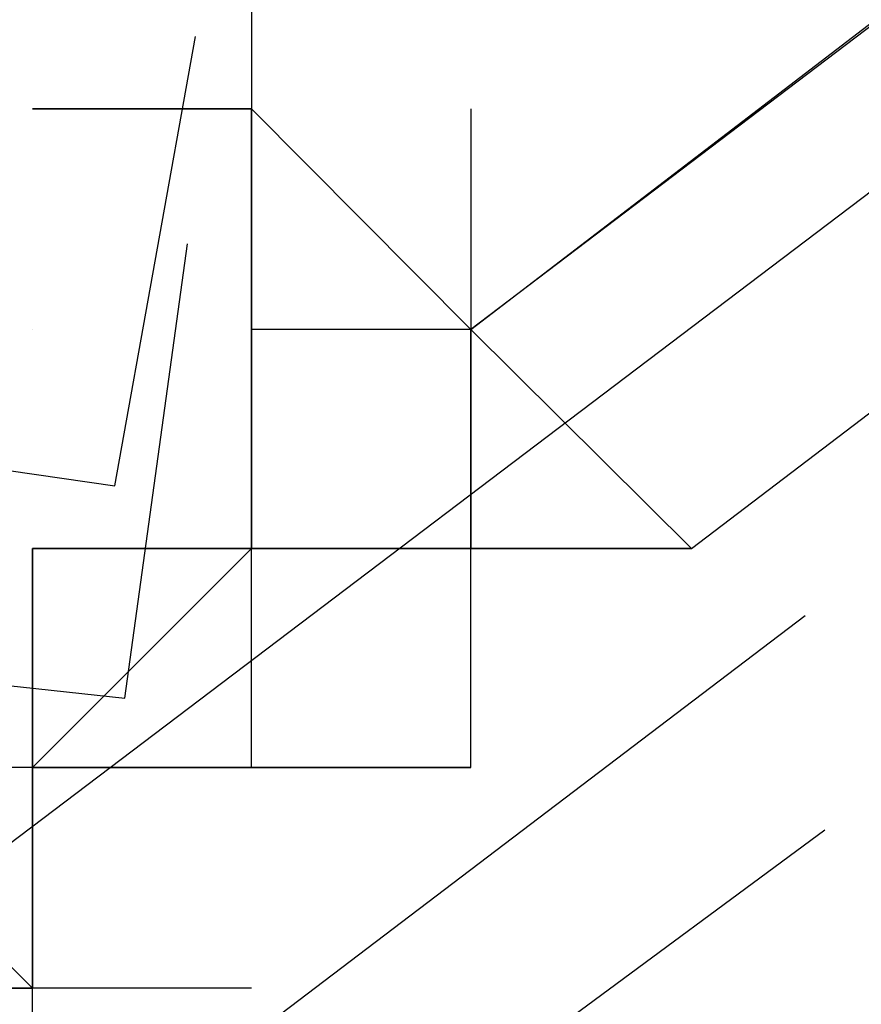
# Model space of a CAD drawing. Header units: feet. Extents: x -79 to 198, y -22 to 181.
# Tile 394 of 656: x 116.6659 to 116.717, y 33.3234 to 33.3832. Entities that reach past the tile are written whole.
import ezdxf

# ---------------------------------------------------------------- set-up
doc = ezdxf.new("R2010")
doc.units = ezdxf.units.FT
doc.layers.add('A-LINEA', color=7, linetype='CONTINUOUS')

msp = doc.modelspace()

# ---------------------------------------------------------------- linework, layer by layer
at = {"layer": 'A-LINEA'}
for p, q in [((116.6667, 33.3778), (116.6667, 33.3778)), ((116.6667, 33.3778), (116.68, 33.3778)), ((116.6667, 33.3778), (116.6667, 33.3778)), ((116.6667, 33.3778), (116.6667, 33.3778)), ((116.6667, 33.3778), (116.68, 33.3778)), ((116.6667, 33.3778), (116.6667, 33.3778)), ((116.68, 33.3778), (116.68, 33.3778)), ((116.68, 33.3778), (116.68, 33.3778)), ((116.68, 33.3778), (116.68, 33.3778)), ((116.68, 33.3778), (116.68, 33.3778)), ((116.68, 33.3778), (116.68, 33.3778)), ((116.68, 33.3778), (116.68, 33.3778)), ((116.68, 33.3778), (116.68, 33.3778)), ((116.68, 33.3778), (116.68, 33.3644)), ((116.68, 33.3778), (116.68, 33.3778)), ((116.68, 33.3778), (116.68, 33.3778)), ((116.68, 33.3778), (116.68, 33.3778)), ((116.68, 33.3778), (116.68, 33.3778)), ((116.68, 33.3778), (116.68, 33.3778)), ((116.68, 33.3778), (116.68, 33.3778)), ((116.68, 33.3778), (116.68, 33.3778)), ((116.68, 33.3778), (116.68, 33.3778)), ((116.68, 33.3778), (116.68, 33.3778)), ((116.68, 33.3778), (116.68, 33.3778)), ((116.68, 33.3778), (116.68, 33.3778)), ((116.68, 33.3778), (116.68, 33.3778)), ((116.68, 33.3778), (116.68, 33.3778)), ((116.68, 33.3778), (116.68, 33.3778)), ((116.68, 33.3778), (116.68, 33.3778)), ((116.68, 33.3778), (116.68, 33.3778)), ((116.68, 33.3778), (116.68, 33.3778)), ((116.68, 33.3778), (116.68, 33.3778)), ((116.68, 33.3778), (116.68, 33.3644)), ((116.68, 33.3778), (116.68, 33.3778)), ((116.68, 33.3778), (116.68, 33.3778)), ((116.68, 33.3778), (116.68, 33.3778)), ((116.68, 33.3778), (116.68, 33.3778)), ((116.68, 33.3778), (116.68, 33.3778)), ((116.68, 33.3778), (116.68, 33.3778)), ((116.68, 33.3778), (116.68, 33.3778)), ((116.68, 33.3778), (116.68, 33.3778)), ((116.68, 33.3778), (116.68, 33.3778)), ((116.68, 33.3778), (116.68, 33.3778)), ((116.68, 33.3778), (116.68, 33.3778)), ((116.6933, 33.3778), (116.6933, 33.3778)), ((116.6933, 33.3778), (116.6933, 33.3644)), ((116.6933, 33.3778), (116.6933, 33.3644)), ((116.6933, 33.3778), (116.6933, 33.3778)), ((116.6933, 33.3778), (116.6933, 33.3644)), ((116.6933, 33.3778), (116.6933, 33.3644)), ((116.6667, 33.3644), (116.6667, 33.3644)), ((116.6667, 33.3644), (116.6667, 33.3644)), ((116.68, 33.3644), (116.68, 33.3644)), ((116.68, 33.3644), (116.68, 33.3644)), ((116.68, 33.3644), (116.68, 33.3644)), ((116.68, 33.3644), (116.68, 33.3644)), ((116.68, 33.3644), (116.68, 33.3644)), ((116.68, 33.3644), (116.68, 33.3644)), ((116.68, 33.3644), (116.68, 33.3644)), ((116.68, 33.3644), (116.68, 33.3644)), ((116.68, 33.3644), (116.68, 33.3644)), ((116.68, 33.3644), (116.68, 33.3644)), ((116.68, 33.3644), (116.68, 33.3644)), ((116.68, 33.3644), (116.68, 33.3644)), ((116.68, 33.3644), (116.68, 33.3644)), ((116.68, 33.3644), (116.68, 33.3644)), ((116.68, 33.3644), (116.68, 33.3644)), ((116.68, 33.3644), (116.68, 33.3644)), ((116.68, 33.3644), (116.68, 33.3644)), ((116.68, 33.3644), (116.68, 33.3644)), ((116.68, 33.3644), (116.68, 33.3644)), ((116.68, 33.3644), (116.68, 33.3644)), ((116.68, 33.3644), (116.68, 33.3644)), ((116.68, 33.3644), (116.68, 33.3511)), ((116.68, 33.3644), (116.68, 33.3644)), ((116.68, 33.3644), (116.68, 33.3511)), ((116.68, 33.3644), (116.68, 33.3644)), ((116.68, 33.3644), (116.68, 33.3644)), ((116.68, 33.3644), (116.68, 33.3644)), ((116.68, 33.3644), (116.68, 33.3644)), ((116.68, 33.3511), (116.68, 33.3644)), ((116.68, 33.3644), (116.68, 33.3644)), ((116.68, 33.3644), (116.68, 33.3644)), ((116.68, 33.3644), (116.68, 33.3644)), ((116.68, 33.3644), (116.68, 33.3644)), ((116.68, 33.3644), (116.68, 33.3644)), ((116.68, 33.3644), (116.68, 33.3644)), ((116.68, 33.3644), (116.68, 33.3644)), ((116.68, 33.3644), (116.68, 33.3644)), ((116.68, 33.3644), (116.68, 33.3644)), ((116.68, 33.3511), (116.68, 33.3644)), ((116.68, 33.3644), (116.68, 33.3644)), ((116.68, 33.3644), (116.68, 33.3644)), ((116.68, 33.3644), (116.68, 33.3644)), ((116.68, 33.3644), (116.68, 33.3644)), ((116.68, 33.3644), (116.68, 33.3644)), ((116.68, 33.3644), (116.68, 33.3644)), ((116.68, 33.3644), (116.68, 33.3644)), ((116.68, 33.3644), (116.68, 33.3644)), ((116.68, 33.3644), (116.68, 33.3644)), ((116.68, 33.3644), (116.68, 33.3644)), ((116.68, 33.3644), (116.68, 33.3644)), ((116.68, 33.3644), (116.68, 33.3644)), ((116.68, 33.3644), (116.68, 33.3644)), ((116.68, 33.3644), (116.68, 33.3644)), ((116.68, 33.3644), (116.68, 33.3644)), ((116.68, 33.3644), (116.68, 33.3644)), ((116.68, 33.3644), (116.68, 33.3644)), ((116.68, 33.3644), (116.68, 33.3644)), ((116.68, 33.3644), (116.68, 33.3644)), ((116.68, 33.3644), (116.68, 33.3644)), ((116.68, 33.3644), (116.68, 33.3644)), ((116.68, 33.3644), (116.68, 33.3644)), ((116.68, 33.3644), (116.68, 33.3511)), ((116.68, 33.3644), (116.68, 33.3644)), ((116.68, 33.3644), (116.68, 33.3511)), ((116.68, 33.3644), (116.68, 33.3644)), ((116.68, 33.3644), (116.68, 33.3644)), ((116.68, 33.3644), (116.68, 33.3644)), ((116.68, 33.3644), (116.68, 33.3644)), ((116.68, 33.3511), (116.68, 33.3644)), ((116.68, 33.3644), (116.68, 33.3644)), ((116.68, 33.3644), (116.68, 33.3644)), ((116.68, 33.3644), (116.68, 33.3644)), ((116.68, 33.3644), (116.68, 33.3644)), ((116.68, 33.3644), (116.68, 33.3644)), ((116.68, 33.3644), (116.68, 33.3644)), ((116.68, 33.3644), (116.68, 33.3644)), ((116.68, 33.3644), (116.68, 33.3644)), ((116.68, 33.3644), (116.68, 33.3644)), ((116.68, 33.3511), (116.68, 33.3644)), ((116.68, 33.3644), (116.68, 33.3644)), ((116.6933, 33.3644), (116.6933, 33.3644)), ((116.6933, 33.3644), (116.6933, 33.3644)), ((116.6933, 33.3644), (116.6933, 33.3644)), ((116.6933, 33.3644), (116.6933, 33.3644)), ((116.6933, 33.3644), (116.6933, 33.3644)), ((116.6933, 33.3644), (116.6933, 33.3644)), ((116.6933, 33.3644), (116.6933, 33.3644)), ((116.6933, 33.3644), (116.6933, 33.3644)), ((116.6933, 33.3644), (116.6933, 33.3644)), ((116.6933, 33.3644), (116.6933, 33.3644)), ((116.6933, 33.3644), (116.6933, 33.3644)), ((116.6933, 33.3644), (116.6933, 33.3644)), ((116.6933, 33.3644), (116.6933, 33.3644)), ((116.6933, 33.3644), (116.6933, 33.3644)), ((116.6933, 33.3644), (116.6933, 33.3644)), ((116.6933, 33.3644), (116.6933, 33.3644)), ((116.6933, 33.3644), (116.6933, 33.3644)), ((116.6933, 33.3644), (116.6933, 33.3644)), ((116.6933, 33.3644), (116.6933, 33.3644)), ((116.6933, 33.3644), (116.6933, 33.3644)), ((116.6933, 33.3644), (116.6933, 33.3644)), ((116.6933, 33.3644), (116.6933, 33.3644)), ((116.6933, 33.3644), (116.6933, 33.3644)), ((116.6933, 33.3644), (116.6933, 33.3644)), ((116.6933, 33.3644), (116.6933, 33.3644)), ((116.6933, 33.3644), (116.6933, 33.3644)), ((116.6933, 33.3644), (116.6933, 33.3644)), ((116.6933, 33.3644), (116.6933, 33.3644)), ((116.6933, 33.3644), (116.6933, 33.3644)), ((116.6933, 33.3644), (116.6933, 33.3644)), ((116.6933, 33.3644), (116.6933, 33.3644)), ((116.6933, 33.3644), (116.6933, 33.3644)), ((116.6933, 33.3644), (116.6933, 33.3644)), ((116.6933, 33.3644), (116.6933, 33.3644)), ((116.6933, 33.3644), (116.6933, 33.3644)), ((116.6933, 33.3644), (116.6933, 33.3644)), ((116.6933, 33.3644), (116.6933, 33.3644)), ((116.6933, 33.3644), (116.6933, 33.3644)), ((116.6933, 33.3644), (116.6933, 33.3644)), ((116.6933, 33.3644), (116.6933, 33.3644)), ((116.6933, 33.3644), (116.6933, 33.3644)), ((116.6933, 33.3644), (116.6933, 33.3644)), ((116.6933, 33.3644), (116.6933, 33.3644)), ((116.6933, 33.3644), (116.6933, 33.3644)), ((116.6933, 33.3644), (116.6933, 33.3644)), ((116.6933, 33.3644), (116.6933, 33.3644)), ((116.6933, 33.3644), (116.6933, 33.3644)), ((116.6933, 33.3644), (116.6933, 33.3644)), ((116.6667, 33.3511), (116.6667, 33.3511)), ((116.6667, 33.3511), (116.6667, 33.3511)), ((116.6667, 33.3511), (116.6667, 33.3511)), ((116.6667, 33.3511), (116.6667, 33.3511)), ((116.6667, 33.3511), (116.6667, 33.3511)), ((116.6667, 33.3511), (116.6667, 33.3511)), ((116.6667, 33.3511), (116.6667, 33.3511)), ((116.6667, 33.3511), (116.6667, 33.3511)), ((116.6667, 33.3511), (116.6667, 33.3511)), ((116.6667, 33.3511), (116.68, 33.3511)), ((116.6667, 33.3511), (116.68, 33.3511)), ((116.6667, 33.3378), (116.68, 33.3511)), ((116.6667, 33.3511), (116.6667, 33.3511)), ((116.6667, 33.3511), (116.68, 33.3511)), ((116.6667, 33.3511), (116.68, 33.3511)), ((116.6667, 33.3511), (116.6667, 33.3511)), ((116.6667, 33.3511), (116.6667, 33.3511)), ((116.6667, 33.3511), (116.6667, 33.3511)), ((116.6667, 33.3511), (116.6667, 33.3511)), ((116.6667, 33.3511), (116.6667, 33.3511)), ((116.6667, 33.3511), (116.6667, 33.3511)), ((116.6667, 33.3378), (116.6667, 33.3511)), ((116.68, 33.3511), (116.6667, 33.3511)), ((116.68, 33.3511), (116.6667, 33.3511)), ((116.68, 33.3511), (116.6667, 33.3511)), ((116.6667, 33.3511), (116.6667, 33.3511)), ((116.6667, 33.3511), (116.68, 33.3511)), ((116.6667, 33.3511), (116.6667, 33.3511)), ((116.6667, 33.3511), (116.6667, 33.3511)), ((116.6667, 33.3511), (116.6667, 33.3511)), ((116.6667, 33.3511), (116.6667, 33.3511)), ((116.6667, 33.3378), (116.6667, 33.3511)), ((116.6667, 33.3511), (116.6667, 33.3511)), ((116.6667, 33.3511), (116.6667, 33.3511)), ((116.6667, 33.3511), (116.6667, 33.3511)), ((116.6667, 33.3511), (116.6667, 33.3511)), ((116.6667, 33.3511), (116.6667, 33.3378)), ((116.6667, 33.3511), (116.6667, 33.3511)), ((116.6667, 33.3511), (116.6667, 33.3511)), ((116.6667, 33.3511), (116.6667, 33.3511)), ((116.6667, 33.3511), (116.6667, 33.3378)), ((116.68, 33.3511), (116.6667, 33.3511)), ((116.6667, 33.3511), (116.6667, 33.3511)), ((116.68, 33.3511), (116.6667, 33.3511)), ((116.6667, 33.3511), (116.6667, 33.3378)), ((116.6667, 33.3511), (116.6667, 33.3511)), ((116.6667, 33.3378), (116.6667, 33.3511)), ((116.6667, 33.3378), (116.6667, 33.3511)), ((116.6667, 33.3511), (116.6667, 33.3511)), ((116.6667, 33.3511), (116.6667, 33.3511)), ((116.6667, 33.3511), (116.6667, 33.3511)), ((116.6667, 33.3511), (116.6667, 33.3511)), ((116.6667, 33.3511), (116.6667, 33.3511)), ((116.6667, 33.3511), (116.6667, 33.3511)), ((116.6667, 33.3511), (116.6667, 33.3511)), ((116.6667, 33.3511), (116.6667, 33.3511)), ((116.6667, 33.3511), (116.6667, 33.3511)), ((116.6667, 33.3511), (116.6667, 33.3511)), ((116.6667, 33.3511), (116.6667, 33.3511)), ((116.6667, 33.3511), (116.68, 33.3511)), ((116.6667, 33.3511), (116.68, 33.3511)), ((116.6667, 33.3378), (116.68, 33.3511)), ((116.6667, 33.3511), (116.6667, 33.3511)), ((116.6667, 33.3511), (116.68, 33.3511)), ((116.6667, 33.3511), (116.68, 33.3511)), ((116.6667, 33.3511), (116.6667, 33.3511)), ((116.6667, 33.3511), (116.6667, 33.3511)), ((116.6667, 33.3511), (116.6667, 33.3511)), ((116.6667, 33.3511), (116.6667, 33.3511)), ((116.6667, 33.3511), (116.6667, 33.3511)), ((116.6667, 33.3511), (116.6667, 33.3511)), ((116.6667, 33.3378), (116.6667, 33.3511)), ((116.68, 33.3511), (116.6667, 33.3511)), ((116.68, 33.3511), (116.6667, 33.3511)), ((116.68, 33.3511), (116.6667, 33.3511)), ((116.6667, 33.3511), (116.6667, 33.3511)), ((116.6667, 33.3511), (116.68, 33.3511)), ((116.6667, 33.3511), (116.6667, 33.3511)), ((116.6667, 33.3511), (116.6667, 33.3511)), ((116.6667, 33.3511), (116.6667, 33.3511)), ((116.6667, 33.3511), (116.6667, 33.3511)), ((116.6667, 33.3378), (116.6667, 33.3511)), ((116.6667, 33.3511), (116.6667, 33.3511)), ((116.6667, 33.3511), (116.6667, 33.3511)), ((116.6667, 33.3511), (116.6667, 33.3511)), ((116.6667, 33.3511), (116.6667, 33.3511)), ((116.6667, 33.3511), (116.6667, 33.3378)), ((116.6667, 33.3511), (116.6667, 33.3511)), ((116.6667, 33.3511), (116.6667, 33.3511)), ((116.6667, 33.3511), (116.6667, 33.3511)), ((116.6667, 33.3511), (116.6667, 33.3378)), ((116.68, 33.3511), (116.6667, 33.3511)), ((116.6667, 33.3511), (116.6667, 33.3511)), ((116.68, 33.3511), (116.6667, 33.3511)), ((116.6667, 33.3511), (116.6667, 33.3378)), ((116.6667, 33.3511), (116.6667, 33.3511)), ((116.6667, 33.3378), (116.6667, 33.3511)), ((116.6667, 33.3378), (116.6667, 33.3511)), ((116.6667, 33.3511), (116.6667, 33.3511)), ((116.6667, 33.3511), (116.6667, 33.3511)), ((116.68, 33.3511), (116.68, 33.3511)), ((116.68, 33.3511), (116.68, 33.3511)), ((116.68, 33.3511), (116.68, 33.3511)), ((116.68, 33.3378), (116.68, 33.3511)), ((116.68, 33.3511), (116.68, 33.3511)), ((116.68, 33.3511), (116.68, 33.3511)), ((116.68, 33.3511), (116.68, 33.3511)), ((116.68, 33.3511), (116.68, 33.3511)), ((116.68, 33.3511), (116.68, 33.3511)), ((116.68, 33.3511), (116.68, 33.3511)), ((116.68, 33.3511), (116.6933, 33.3511)), ((116.68, 33.3511), (116.68, 33.3511)), ((116.68, 33.3511), (116.68, 33.3511)), ((116.68, 33.3511), (116.68, 33.3511)), ((116.68, 33.3511), (116.68, 33.3511)), ((116.68, 33.3511), (116.68, 33.3511)), ((116.68, 33.3511), (116.68, 33.3511)), ((116.68, 33.3511), (116.68, 33.3511)), ((116.68, 33.3511), (116.68, 33.3511)), ((116.68, 33.3511), (116.68, 33.3511)), ((116.68, 33.3511), (116.68, 33.3511)), ((116.68, 33.3511), (116.68, 33.3511)), ((116.68, 33.3511), (116.68, 33.3511)), ((116.68, 33.3511), (116.68, 33.3511)), ((116.68, 33.3511), (116.68, 33.3511)), ((116.68, 33.3511), (116.68, 33.3511)), ((116.68, 33.3511), (116.68, 33.3511)), ((116.68, 33.3511), (116.68, 33.3511)), ((116.68, 33.3511), (116.68, 33.3511)), ((116.68, 33.3511), (116.68, 33.3511)), ((116.68, 33.3511), (116.68, 33.3511)), ((116.68, 33.3511), (116.68, 33.3511)), ((116.68, 33.3511), (116.68, 33.3511)), ((116.68, 33.3511), (116.68, 33.3511)), ((116.68, 33.3511), (116.68, 33.3511)), ((116.68, 33.3511), (116.68, 33.3511)), ((116.68, 33.3511), (116.68, 33.3511)), ((116.68, 33.3511), (116.68, 33.3511)), ((116.6933, 33.3511), (116.68, 33.3511)), ((116.68, 33.3511), (116.68, 33.3511)), ((116.68, 33.3511), (116.68, 33.3511)), ((116.68, 33.3511), (116.68, 33.3511)), ((116.68, 33.3511), (116.68, 33.3511)), ((116.68, 33.3511), (116.68, 33.3511)), ((116.68, 33.3378), (116.68, 33.3511)), ((116.68, 33.3378), (116.68, 33.3511)), ((116.68, 33.3511), (116.68, 33.3511)), ((116.68, 33.3511), (116.68, 33.3511)), ((116.68, 33.3511), (116.68, 33.3511)), ((116.68, 33.3511), (116.68, 33.3511)), ((116.68, 33.3511), (116.68, 33.3511)), ((116.68, 33.3511), (116.68, 33.3511)), ((116.68, 33.3511), (116.68, 33.3511)), ((116.68, 33.3511), (116.68, 33.3511)), ((116.68, 33.3511), (116.68, 33.3511)), ((116.68, 33.3511), (116.68, 33.3511)), ((116.68, 33.3378), (116.68, 33.3511)), ((116.68, 33.3511), (116.68, 33.3511)), ((116.68, 33.3511), (116.68, 33.3511)), ((116.68, 33.3511), (116.68, 33.3511)), ((116.68, 33.3511), (116.68, 33.3511)), ((116.68, 33.3511), (116.68, 33.3511)), ((116.68, 33.3511), (116.68, 33.3511)), ((116.68, 33.3511), (116.6933, 33.3511)), ((116.68, 33.3511), (116.68, 33.3511)), ((116.68, 33.3511), (116.68, 33.3511)), ((116.68, 33.3511), (116.68, 33.3511)), ((116.68, 33.3511), (116.68, 33.3511)), ((116.68, 33.3511), (116.68, 33.3511)), ((116.68, 33.3511), (116.68, 33.3511)), ((116.68, 33.3511), (116.68, 33.3511)), ((116.68, 33.3511), (116.68, 33.3511)), ((116.68, 33.3511), (116.68, 33.3511)), ((116.68, 33.3511), (116.68, 33.3511)), ((116.68, 33.3511), (116.68, 33.3511)), ((116.68, 33.3511), (116.68, 33.3511)), ((116.68, 33.3511), (116.68, 33.3511)), ((116.68, 33.3511), (116.68, 33.3511)), ((116.68, 33.3511), (116.68, 33.3511)), ((116.68, 33.3511), (116.68, 33.3511)), ((116.68, 33.3511), (116.68, 33.3511)), ((116.68, 33.3511), (116.68, 33.3511)), ((116.68, 33.3511), (116.68, 33.3511)), ((116.68, 33.3511), (116.68, 33.3511)), ((116.68, 33.3511), (116.68, 33.3511)), ((116.68, 33.3511), (116.68, 33.3511)), ((116.68, 33.3511), (116.68, 33.3511)), ((116.68, 33.3511), (116.68, 33.3511)), ((116.68, 33.3511), (116.68, 33.3511)), ((116.68, 33.3511), (116.68, 33.3511)), ((116.68, 33.3511), (116.68, 33.3511)), ((116.6933, 33.3511), (116.68, 33.3511)), ((116.68, 33.3511), (116.68, 33.3511)), ((116.68, 33.3511), (116.68, 33.3511)), ((116.68, 33.3511), (116.68, 33.3511)), ((116.68, 33.3511), (116.68, 33.3511)), ((116.68, 33.3511), (116.68, 33.3511)), ((116.68, 33.3378), (116.68, 33.3511)), ((116.68, 33.3378), (116.68, 33.3511)), ((116.68, 33.3511), (116.68, 33.3511)), ((116.68, 33.3511), (116.68, 33.3511)), ((116.68, 33.3511), (116.68, 33.3511)), ((116.68, 33.3511), (116.68, 33.3511)), ((116.68, 33.3511), (116.68, 33.3511)), ((116.68, 33.3511), (116.68, 33.3511)), ((116.68, 33.3511), (116.68, 33.3511)), ((116.6933, 33.3511), (116.6933, 33.3511)), ((116.6933, 33.3511), (116.6933, 33.3511)), ((116.6933, 33.3511), (116.6933, 33.3511)), ((116.6933, 33.3511), (116.6933, 33.3511)), ((116.6933, 33.3511), (116.6933, 33.3511)), ((116.6933, 33.3511), (116.6933, 33.3511)), ((116.6933, 33.3511), (116.6933, 33.3511)), ((116.6933, 33.3511), (116.6933, 33.3511)), ((116.6933, 33.3511), (116.6933, 33.3511)), ((116.6933, 33.3511), (116.6933, 33.3511)), ((116.6933, 33.3511), (116.6933, 33.3511)), ((116.6933, 33.3511), (116.6933, 33.3511)), ((116.6933, 33.3511), (116.6933, 33.3511)), ((116.6933, 33.3511), (116.6933, 33.3511)), ((116.6933, 33.3511), (116.6933, 33.3511)), ((116.6933, 33.3511), (116.6933, 33.3511)), ((116.6933, 33.3511), (116.6933, 33.3511)), ((116.6933, 33.3511), (116.6933, 33.3511)), ((116.6933, 33.3511), (116.6933, 33.3511)), ((116.6933, 33.3511), (116.6933, 33.3511)), ((116.6933, 33.3378), (116.6933, 33.3511)), ((116.6933, 33.3378), (116.6933, 33.3511)), ((116.7067, 33.3511), (116.6933, 33.3511)), ((116.6933, 33.3511), (116.6933, 33.3511)), ((116.6933, 33.3511), (116.6933, 33.3511)), ((116.6933, 33.3511), (116.6933, 33.3511)), ((116.6933, 33.3511), (116.6933, 33.3511)), ((116.6933, 33.3511), (116.6933, 33.3511)), ((116.6933, 33.3511), (116.6933, 33.3511)), ((116.7067, 33.3511), (116.6933, 33.3511)), ((116.6933, 33.3511), (116.6933, 33.3511)), ((116.6933, 33.3511), (116.6933, 33.3511)), ((116.6933, 33.3511), (116.7067, 33.3511)), ((116.6933, 33.3511), (116.6933, 33.3511)), ((116.6933, 33.3511), (116.6933, 33.3511)), ((116.6933, 33.3511), (116.7067, 33.3511)), ((116.6933, 33.3511), (116.6933, 33.3511)), ((116.6933, 33.3511), (116.6933, 33.3511)), ((116.6933, 33.3511), (116.6933, 33.3511)), ((116.6933, 33.3511), (116.6933, 33.3511)), ((116.6933, 33.3511), (116.6933, 33.3511)), ((116.6933, 33.3511), (116.6933, 33.3511)), ((116.6933, 33.3511), (116.6933, 33.3511)), ((116.6933, 33.3511), (116.6933, 33.3511)), ((116.6933, 33.3511), (116.6933, 33.3511)), ((116.6933, 33.3511), (116.6933, 33.3511)), ((116.6933, 33.3511), (116.6933, 33.3511)), ((116.6933, 33.3511), (116.6933, 33.3511)), ((116.6933, 33.3511), (116.6933, 33.3511)), ((116.6933, 33.3511), (116.6933, 33.3511)), ((116.6933, 33.3511), (116.6933, 33.3511)), ((116.6933, 33.3378), (116.6933, 33.3511)), ((116.6933, 33.3511), (116.6933, 33.3511)), ((116.6933, 33.3511), (116.6933, 33.3511)), ((116.6933, 33.3511), (116.6933, 33.3511)), ((116.6933, 33.3511), (116.6933, 33.3511)), ((116.6933, 33.3511), (116.6933, 33.3511)), ((116.6933, 33.3511), (116.6933, 33.3511)), ((116.6933, 33.3511), (116.6933, 33.3511)), ((116.6933, 33.3511), (116.6933, 33.3511)), ((116.6933, 33.3511), (116.6933, 33.3511)), ((116.6933, 33.3511), (116.6933, 33.3511)), ((116.6933, 33.3511), (116.6933, 33.3511)), ((116.6933, 33.3511), (116.6933, 33.3511)), ((116.6933, 33.3511), (116.6933, 33.3511)), ((116.6933, 33.3511), (116.6933, 33.3511)), ((116.6933, 33.3511), (116.6933, 33.3511)), ((116.6933, 33.3511), (116.6933, 33.3511)), ((116.6933, 33.3511), (116.6933, 33.3511)), ((116.6933, 33.3511), (116.6933, 33.3511)), ((116.6933, 33.3511), (116.6933, 33.3511)), ((116.6933, 33.3511), (116.6933, 33.3511)), ((116.6933, 33.3511), (116.6933, 33.3511)), ((116.6933, 33.3511), (116.6933, 33.3511)), ((116.6933, 33.3511), (116.6933, 33.3511)), ((116.6933, 33.3511), (116.6933, 33.3511)), ((116.6933, 33.3511), (116.6933, 33.3511)), ((116.6933, 33.3511), (116.6933, 33.3511)), ((116.6933, 33.3511), (116.6933, 33.3511)), ((116.6933, 33.3511), (116.6933, 33.3511)), ((116.6933, 33.3378), (116.6933, 33.3511)), ((116.6933, 33.3378), (116.6933, 33.3511)), ((116.7067, 33.3511), (116.6933, 33.3511)), ((116.6933, 33.3511), (116.6933, 33.3511)), ((116.6933, 33.3511), (116.6933, 33.3511)), ((116.6933, 33.3511), (116.6933, 33.3511)), ((116.6933, 33.3511), (116.6933, 33.3511)), ((116.6933, 33.3511), (116.6933, 33.3511)), ((116.6933, 33.3511), (116.6933, 33.3511)), ((116.7067, 33.3511), (116.6933, 33.3511)), ((116.6933, 33.3511), (116.6933, 33.3511)), ((116.6933, 33.3511), (116.6933, 33.3511)), ((116.6933, 33.3511), (116.7067, 33.3511)), ((116.6933, 33.3511), (116.6933, 33.3511)), ((116.6933, 33.3511), (116.6933, 33.3511)), ((116.6933, 33.3511), (116.7067, 33.3511)), ((116.6933, 33.3511), (116.6933, 33.3511)), ((116.6933, 33.3511), (116.6933, 33.3511)), ((116.6933, 33.3511), (116.6933, 33.3511)), ((116.6933, 33.3511), (116.6933, 33.3511)), ((116.6933, 33.3511), (116.6933, 33.3511)), ((116.6933, 33.3511), (116.6933, 33.3511)), ((116.6933, 33.3511), (116.6933, 33.3511)), ((116.6933, 33.3511), (116.6933, 33.3511)), ((116.6933, 33.3511), (116.6933, 33.3511)), ((116.6933, 33.3511), (116.6933, 33.3511)), ((116.6933, 33.3511), (116.6933, 33.3511)), ((116.6933, 33.3511), (116.6933, 33.3511)), ((116.6933, 33.3511), (116.6933, 33.3511)), ((116.6933, 33.3511), (116.6933, 33.3511)), ((116.6933, 33.3511), (116.6933, 33.3511)), ((116.6933, 33.3378), (116.6933, 33.3511)), ((116.6933, 33.3511), (116.6933, 33.3511)), ((116.6933, 33.3511), (116.6933, 33.3511)), ((116.6933, 33.3511), (116.6933, 33.3511)), ((116.6933, 33.3511), (116.6933, 33.3511)), ((116.6933, 33.3511), (116.6933, 33.3511)), ((116.6933, 33.3511), (116.6933, 33.3511)), ((116.6933, 33.3511), (116.6933, 33.3511)), ((116.6933, 33.3511), (116.6933, 33.3511)), ((116.7067, 33.3511), (116.7067, 33.3511)), ((116.7067, 33.3511), (116.7067, 33.3511)), ((116.7067, 33.3511), (116.7067, 33.3511)), ((116.7067, 33.3511), (116.7067, 33.3511)), ((116.7067, 33.3511), (116.7067, 33.3511)), ((116.7067, 33.3511), (116.7067, 33.3511)), ((116.7067, 33.3511), (116.7067, 33.3511)), ((116.7067, 33.3511), (116.7067, 33.3511)), ((116.7136, 33.347), (116.6674, 33.3119)), ((116.7136, 33.347), (116.6674, 33.3119)), ((116.6667, 33.3378), (116.6533, 33.3378)), ((116.6667, 33.3378), (116.6533, 33.3378)), ((116.6667, 33.3378), (116.6667, 33.3378)), ((116.6667, 33.3378), (116.6667, 33.3378)), ((116.6667, 33.3378), (116.6667, 33.3378)), ((116.6667, 33.3378), (116.6667, 33.3378)), ((116.6667, 33.3378), (116.6667, 33.3378)), ((116.6667, 33.3378), (116.6667, 33.3378)), ((116.6667, 33.3378), (116.6667, 33.3378)), ((116.6667, 33.3244), (116.6667, 33.3378)), ((116.6667, 33.3378), (116.68, 33.3378)), ((116.6667, 33.3378), (116.6667, 33.3378)), ((116.6667, 33.3378), (116.6667, 33.3378)), ((116.6667, 33.3378), (116.6667, 33.3378)), ((116.6667, 33.3378), (116.6667, 33.3378)), ((116.6667, 33.3378), (116.68, 33.3378)), ((116.6667, 33.3378), (116.6667, 33.3378)), ((116.6667, 33.3378), (116.6667, 33.3378)), ((116.6667, 33.3378), (116.6667, 33.3378)), ((116.6667, 33.3378), (116.6667, 33.3378)), ((116.6667, 33.3378), (116.6667, 33.3378)), ((116.6667, 33.3378), (116.6667, 33.3378)), ((116.6667, 33.3378), (116.6667, 33.3378)), ((116.6667, 33.3378), (116.6667, 33.3378)), ((116.6667, 33.3378), (116.6667, 33.3378)), ((116.6667, 33.3378), (116.6667, 33.3378)), ((116.6667, 33.3378), (116.6667, 33.3244)), ((116.6667, 33.3378), (116.6667, 33.3378)), ((116.6667, 33.3378), (116.6667, 33.3378)), ((116.6667, 33.3378), (116.6667, 33.3378)), ((116.6667, 33.3378), (116.6667, 33.3378)), ((116.6667, 33.3378), (116.6667, 33.3378)), ((116.6667, 33.3378), (116.6667, 33.3378)), ((116.68, 33.3378), (116.6667, 33.3378)), ((116.6667, 33.3378), (116.6667, 33.3378)), ((116.6667, 33.3378), (116.6667, 33.3378)), ((116.68, 33.3378), (116.6667, 33.3378)), ((116.6667, 33.3378), (116.6667, 33.3378)), ((116.6667, 33.3378), (116.6667, 33.3378)), ((116.6667, 33.3378), (116.6667, 33.3378)), ((116.6667, 33.3378), (116.6667, 33.3378)), ((116.6667, 33.3378), (116.6667, 33.3378)), ((116.6667, 33.3378), (116.6667, 33.3378)), ((116.6667, 33.3378), (116.6667, 33.3378)), ((116.6667, 33.3378), (116.6667, 33.3378)), ((116.6667, 33.3378), (116.6667, 33.3378)), ((116.6667, 33.3378), (116.6667, 33.3378)), ((116.6667, 33.3378), (116.6667, 33.3378)), ((116.6667, 33.3378), (116.6667, 33.3378)), ((116.6667, 33.3378), (116.6667, 33.3378)), ((116.6667, 33.3378), (116.6667, 33.3378)), ((116.6667, 33.3378), (116.6667, 33.3378)), ((116.6667, 33.3378), (116.6667, 33.3378)), ((116.6667, 33.3378), (116.6667, 33.3378)), ((116.6667, 33.3378), (116.6667, 33.3378)), ((116.6667, 33.3378), (116.6667, 33.3378)), ((116.6667, 33.3378), (116.6667, 33.3378)), ((116.6667, 33.3378), (116.6667, 33.3378)), ((116.6667, 33.3378), (116.6667, 33.3378)), ((116.6667, 33.3378), (116.6667, 33.3378)), ((116.6667, 33.3244), (116.6667, 33.3378)), ((116.6667, 33.3378), (116.68, 33.3378)), ((116.6667, 33.3378), (116.6667, 33.3378)), ((116.6667, 33.3378), (116.6667, 33.3378)), ((116.6667, 33.3378), (116.6667, 33.3378)), ((116.6667, 33.3378), (116.6667, 33.3378)), ((116.6667, 33.3378), (116.68, 33.3378)), ((116.6667, 33.3378), (116.6667, 33.3378)), ((116.6667, 33.3378), (116.6667, 33.3378)), ((116.6667, 33.3378), (116.6667, 33.3378)), ((116.6667, 33.3378), (116.6667, 33.3378)), ((116.6667, 33.3378), (116.6667, 33.3378)), ((116.6667, 33.3378), (116.6667, 33.3378)), ((116.6667, 33.3378), (116.6667, 33.3378)), ((116.6667, 33.3378), (116.6667, 33.3378)), ((116.6667, 33.3378), (116.6667, 33.3378)), ((116.6667, 33.3378), (116.6667, 33.3378)), ((116.6667, 33.3378), (116.6667, 33.3244)), ((116.6667, 33.3378), (116.6667, 33.3378)), ((116.6667, 33.3378), (116.6667, 33.3378)), ((116.6667, 33.3378), (116.6667, 33.3378)), ((116.6667, 33.3378), (116.6667, 33.3378)), ((116.6667, 33.3378), (116.6667, 33.3378)), ((116.6667, 33.3378), (116.6667, 33.3378)), ((116.68, 33.3378), (116.6667, 33.3378)), ((116.6667, 33.3378), (116.6667, 33.3378)), ((116.6667, 33.3378), (116.6667, 33.3378)), ((116.68, 33.3378), (116.6667, 33.3378)), ((116.6667, 33.3378), (116.6667, 33.3378)), ((116.6667, 33.3378), (116.6667, 33.3378)), ((116.6667, 33.3378), (116.6667, 33.3378)), ((116.6667, 33.3378), (116.6667, 33.3378)), ((116.6667, 33.3378), (116.6667, 33.3378)), ((116.6667, 33.3378), (116.6667, 33.3378)), ((116.6667, 33.3378), (116.6667, 33.3378)), ((116.6667, 33.3378), (116.6667, 33.3378)), ((116.6667, 33.3378), (116.6667, 33.3378)), ((116.6667, 33.3378), (116.6667, 33.3378)), ((116.6667, 33.3378), (116.6667, 33.3378)), ((116.6667, 33.3378), (116.6667, 33.3378)), ((116.6667, 33.3378), (116.6667, 33.3378)), ((116.6667, 33.3378), (116.6667, 33.3378)), ((116.6667, 33.3378), (116.6667, 33.3378)), ((116.6667, 33.3378), (116.6667, 33.3378)), ((116.68, 33.3378), (116.68, 33.3378)), ((116.68, 33.3378), (116.68, 33.3378)), ((116.68, 33.3378), (116.6933, 33.3378)), ((116.68, 33.3378), (116.68, 33.3378)), ((116.68, 33.3378), (116.68, 33.3378)), ((116.68, 33.3378), (116.68, 33.3378)), ((116.68, 33.3378), (116.68, 33.3378)), ((116.68, 33.3378), (116.68, 33.3378)), ((116.68, 33.3378), (116.68, 33.3378)), ((116.68, 33.3378), (116.68, 33.3378)), ((116.68, 33.3378), (116.68, 33.3378)), ((116.68, 33.3378), (116.68, 33.3378)), ((116.68, 33.3378), (116.68, 33.3378)), ((116.68, 33.3378), (116.68, 33.3378)), ((116.68, 33.3378), (116.68, 33.3378)), ((116.68, 33.3378), (116.68, 33.3378)), ((116.68, 33.3378), (116.68, 33.3378)), ((116.68, 33.3378), (116.68, 33.3378)), ((116.68, 33.3378), (116.68, 33.3378)), ((116.68, 33.3378), (116.68, 33.3378)), ((116.68, 33.3378), (116.68, 33.3378)), ((116.68, 33.3378), (116.68, 33.3378)), ((116.68, 33.3378), (116.68, 33.3378)), ((116.68, 33.3378), (116.68, 33.3378)), ((116.68, 33.3378), (116.68, 33.3378)), ((116.68, 33.3378), (116.68, 33.3378)), ((116.68, 33.3378), (116.68, 33.3378)), ((116.68, 33.3378), (116.68, 33.3378)), ((116.68, 33.3378), (116.68, 33.3378)), ((116.6933, 33.3378), (116.68, 33.3378)), ((116.68, 33.3378), (116.68, 33.3378)), ((116.68, 33.3378), (116.68, 33.3378)), ((116.68, 33.3378), (116.68, 33.3378)), ((116.68, 33.3378), (116.68, 33.3378)), ((116.68, 33.3378), (116.68, 33.3378)), ((116.68, 33.3378), (116.68, 33.3378)), ((116.68, 33.3378), (116.68, 33.3378)), ((116.68, 33.3378), (116.68, 33.3378)), ((116.68, 33.3378), (116.68, 33.3378)), ((116.6933, 33.3378), (116.68, 33.3378)), ((116.68, 33.3378), (116.68, 33.3378)), ((116.68, 33.3378), (116.68, 33.3378)), ((116.68, 33.3378), (116.68, 33.3378)), ((116.68, 33.3378), (116.68, 33.3378)), ((116.68, 33.3378), (116.68, 33.3378)), ((116.68, 33.3378), (116.68, 33.3378)), ((116.68, 33.3378), (116.68, 33.3378)), ((116.68, 33.3378), (116.68, 33.3378)), ((116.68, 33.3378), (116.68, 33.3378)), ((116.68, 33.3378), (116.6933, 33.3378)), ((116.68, 33.3378), (116.68, 33.3378)), ((116.68, 33.3378), (116.68, 33.3378)), ((116.68, 33.3378), (116.68, 33.3378)), ((116.68, 33.3378), (116.68, 33.3378)), ((116.68, 33.3378), (116.68, 33.3378)), ((116.68, 33.3378), (116.68, 33.3378)), ((116.68, 33.3378), (116.68, 33.3378)), ((116.68, 33.3378), (116.68, 33.3378)), ((116.68, 33.3378), (116.68, 33.3378)), ((116.68, 33.3378), (116.68, 33.3378)), ((116.68, 33.3378), (116.68, 33.3378)), ((116.68, 33.3378), (116.68, 33.3378)), ((116.68, 33.3378), (116.68, 33.3378)), ((116.68, 33.3378), (116.68, 33.3378)), ((116.68, 33.3378), (116.68, 33.3378)), ((116.68, 33.3378), (116.68, 33.3378)), ((116.68, 33.3378), (116.68, 33.3378)), ((116.68, 33.3378), (116.68, 33.3378)), ((116.68, 33.3378), (116.68, 33.3378)), ((116.68, 33.3378), (116.68, 33.3378)), ((116.68, 33.3378), (116.68, 33.3378)), ((116.68, 33.3378), (116.68, 33.3378)), ((116.68, 33.3378), (116.68, 33.3378)), ((116.68, 33.3378), (116.68, 33.3378)), ((116.68, 33.3378), (116.68, 33.3378)), ((116.68, 33.3378), (116.68, 33.3378)), ((116.6933, 33.3378), (116.68, 33.3378)), ((116.68, 33.3378), (116.68, 33.3378)), ((116.68, 33.3378), (116.68, 33.3378)), ((116.68, 33.3378), (116.68, 33.3378)), ((116.68, 33.3378), (116.68, 33.3378)), ((116.68, 33.3378), (116.68, 33.3378)), ((116.68, 33.3378), (116.68, 33.3378)), ((116.68, 33.3378), (116.68, 33.3378)), ((116.68, 33.3378), (116.68, 33.3378)), ((116.68, 33.3378), (116.68, 33.3378)), ((116.6933, 33.3378), (116.68, 33.3378)), ((116.68, 33.3378), (116.68, 33.3378)), ((116.68, 33.3378), (116.68, 33.3378)), ((116.68, 33.3378), (116.68, 33.3378)), ((116.68, 33.3378), (116.68, 33.3378)), ((116.68, 33.3378), (116.68, 33.3378)), ((116.68, 33.3378), (116.68, 33.3378)), ((116.68, 33.3378), (116.68, 33.3378)), ((116.6933, 33.3378), (116.6933, 33.3378)), ((116.6933, 33.3378), (116.6933, 33.3378)), ((116.6933, 33.3378), (116.6933, 33.3378)), ((116.6933, 33.3378), (116.6933, 33.3378)), ((116.6933, 33.3378), (116.6933, 33.3378)), ((116.6933, 33.3378), (116.6933, 33.3378)), ((116.6933, 33.3378), (116.6933, 33.3378)), ((116.6933, 33.3378), (116.6933, 33.3378)), ((116.6933, 33.3378), (116.6933, 33.3378)), ((116.6933, 33.3378), (116.6933, 33.3378)), ((116.6933, 33.3378), (116.6933, 33.3378)), ((116.6933, 33.3378), (116.6933, 33.3378)), ((116.6933, 33.3378), (116.6933, 33.3378)), ((116.6933, 33.3378), (116.6933, 33.3378)), ((116.6933, 33.3378), (116.6933, 33.3378)), ((116.6933, 33.3378), (116.6933, 33.3378)), ((116.6933, 33.3378), (116.6933, 33.3378)), ((116.6933, 33.3378), (116.6933, 33.3378)), ((116.6933, 33.3378), (116.6933, 33.3378)), ((116.6933, 33.3378), (116.6933, 33.3378)), ((116.6933, 33.3378), (116.6933, 33.3378)), ((116.6933, 33.3378), (116.6933, 33.3378)), ((116.7148, 33.334), (116.6682, 33.2996)), ((116.7148, 33.334), (116.6682, 33.2996)), ((116.6533, 33.3244), (116.6667, 33.3244)), ((116.6667, 33.3244), (116.6533, 33.3244)), ((116.6533, 33.3244), (116.6667, 33.3244)), ((116.6667, 33.3244), (116.6533, 33.3244)), ((116.6667, 33.3244), (116.6667, 33.3244)), ((116.6667, 33.3244), (116.6667, 33.3244)), ((116.6667, 33.3244), (116.6667, 33.3244)), ((116.6667, 33.3244), (116.6667, 33.3244)), ((116.6667, 33.3244), (116.6667, 33.3244)), ((116.6667, 33.3244), (116.6667, 33.3244)), ((116.6667, 33.3244), (116.6667, 33.3244)), ((116.6667, 33.3244), (116.6667, 33.3244)), ((116.6667, 33.3244), (116.6667, 33.3244)), ((116.6667, 33.3244), (116.6667, 33.3244)), ((116.6667, 33.3244), (116.6667, 33.3244)), ((116.6667, 33.3244), (116.6667, 33.3244)), ((116.6667, 33.3244), (116.6667, 33.3244)), ((116.6667, 33.3244), (116.6667, 33.3244)), ((116.6667, 33.3244), (116.6667, 33.3244)), ((116.6667, 33.3244), (116.6667, 33.3244)), ((116.6667, 33.3244), (116.6667, 33.3244)), ((116.6667, 33.3111), (116.6667, 33.3244)), ((116.6667, 33.3244), (116.6667, 33.3244)), ((116.6667, 33.3244), (116.6667, 33.3244)), ((116.6667, 33.3244), (116.6667, 33.3244)), ((116.6667, 33.3244), (116.6667, 33.3244)), ((116.6667, 33.3244), (116.6667, 33.3244)), ((116.6667, 33.3244), (116.6667, 33.3244)), ((116.6667, 33.3244), (116.6667, 33.3244)), ((116.6667, 33.3244), (116.6667, 33.3244)), ((116.6667, 33.3244), (116.6667, 33.3244)), ((116.6667, 33.3244), (116.6667, 33.3244)), ((116.6667, 33.3244), (116.6667, 33.3244)), ((116.6667, 33.3244), (116.6667, 33.3244)), ((116.6667, 33.3244), (116.6667, 33.3244)), ((116.6667, 33.3244), (116.6667, 33.3244)), ((116.6667, 33.3244), (116.6667, 33.3244)), ((116.6667, 33.3244), (116.6667, 33.3244)), ((116.6667, 33.3244), (116.6667, 33.3244)), ((116.6667, 33.3244), (116.6667, 33.3244)), ((116.6667, 33.3244), (116.6667, 33.3244)), ((116.6667, 33.3244), (116.6667, 33.3244)), ((116.6667, 33.3244), (116.6667, 33.3244)), ((116.6667, 33.3244), (116.6667, 33.3244)), ((116.6667, 33.3244), (116.6667, 33.3244)), ((116.6667, 33.3244), (116.6667, 33.3244)), ((116.6667, 33.3244), (116.6667, 33.3244)), ((116.6667, 33.3244), (116.6667, 33.3244)), ((116.6667, 33.3244), (116.6667, 33.3244)), ((116.6667, 33.3244), (116.6667, 33.3244)), ((116.6667, 33.3111), (116.6667, 33.3244)), ((116.6667, 33.3244), (116.6667, 33.3244)), ((116.6667, 33.3244), (116.6667, 33.3244)), ((116.6667, 33.3244), (116.6667, 33.3244)), ((116.6667, 33.3244), (116.6667, 33.3244)), ((116.6667, 33.3244), (116.6667, 33.3244)), ((116.6667, 33.3244), (116.6667, 33.3244)), ((116.6667, 33.3244), (116.6667, 33.3244)), ((116.6667, 33.3244), (116.6667, 33.3244)), ((116.6667, 33.3244), (116.6667, 33.3244)), ((116.6667, 33.3244), (116.6667, 33.3244)), ((116.6667, 33.3244), (116.6667, 33.3244)), ((116.6667, 33.3244), (116.6667, 33.3244)), ((116.6667, 33.3244), (116.6667, 33.3244)), ((116.6667, 33.3244), (116.6667, 33.3244)), ((116.6667, 33.3244), (116.6667, 33.3244)), ((116.6667, 33.3244), (116.6667, 33.3244)), ((116.6667, 33.3244), (116.6667, 33.3244)), ((116.6667, 33.3111), (116.6667, 33.3244)), ((116.6667, 33.3244), (116.6667, 33.3244)), ((116.6667, 33.3244), (116.6667, 33.3244)), ((116.6667, 33.3244), (116.6667, 33.3244)), ((116.6667, 33.3244), (116.6667, 33.3244)), ((116.6667, 33.3244), (116.6667, 33.3244)), ((116.6667, 33.3244), (116.6667, 33.3244)), ((116.6667, 33.3244), (116.6667, 33.3244)), ((116.6667, 33.3244), (116.6667, 33.3244)), ((116.6667, 33.3244), (116.6667, 33.3244)), ((116.6667, 33.3244), (116.6667, 33.3244)), ((116.6667, 33.3244), (116.6667, 33.3244)), ((116.6667, 33.3244), (116.6667, 33.3244)), ((116.6667, 33.3244), (116.6667, 33.3244)), ((116.6667, 33.3244), (116.6667, 33.3244)), ((116.6667, 33.3244), (116.6667, 33.3244)), ((116.6667, 33.3244), (116.6667, 33.3244)), ((116.6667, 33.3244), (116.6667, 33.3244)), ((116.6667, 33.3244), (116.6667, 33.3244)), ((116.6667, 33.3244), (116.6667, 33.3244)), ((116.6667, 33.3244), (116.6667, 33.3244)), ((116.6667, 33.3244), (116.6667, 33.3244)), ((116.6667, 33.3244), (116.6667, 33.3244)), ((116.6667, 33.3244), (116.6667, 33.3244)), ((116.6667, 33.3244), (116.6667, 33.3244)), ((116.6667, 33.3244), (116.6667, 33.3244)), ((116.6667, 33.3244), (116.6667, 33.3244)), ((116.6667, 33.3244), (116.6667, 33.3244)), ((116.6667, 33.3244), (116.6667, 33.3244)), ((116.6667, 33.3111), (116.6667, 33.3244)), ((116.68, 33.3244), (116.68, 33.3244)), ((116.68, 33.3244), (116.68, 33.3244))]:
    msp.add_line(p, q, dxfattribs=at)
for points in [[(103.4533, 25.1244), (105.36, 26.1111), (107.24, 27.1511), (109.1067, 28.2444), (110.9333, 29.3778), (112.7467, 30.5511), (114.52, 31.7644), (116.2667, 33.0311), (117.9733, 34.3244), (119.6533, 35.6711), (121.3067, 37.0578)], [(103.4533, 25.1244), (105.36, 26.1111), (107.24, 27.1511), (109.1067, 28.2444), (110.9333, 29.3778), (112.7467, 30.5511), (114.52, 31.7644), (116.2667, 33.0311), (117.9733, 34.3244), (119.6533, 35.6711), (121.3067, 37.0578)], [(116.6933, 33.3644), (119.8267, 35.7644), (119.8267, 35.7778), (119.8133, 35.7778), (116.68, 33.3911), (116.68, 33.3778), (116.6933, 33.3644)], [(116.6933, 33.3644), (119.8267, 35.7644), (119.8267, 35.7778), (119.8133, 35.7778), (116.68, 33.3911), (116.68, 33.3778), (116.6933, 33.3644)], [(116.7067, 33.3511), (119.84, 35.7378), (119.8533, 35.7378), (119.84, 35.7511), (116.6933, 33.3644), (116.7067, 33.3511)], [(116.7067, 33.3511), (119.84, 35.7378), (119.8533, 35.7378), (119.84, 35.7511), (116.6933, 33.3644), (116.7067, 33.3511)], [(116.68, 33.3911), (116.68, 33.3778), (116.6933, 33.3644), (116.7067, 33.3511)], [(116.68, 33.3911), (116.68, 33.3778), (116.6933, 33.3644), (116.7067, 33.3511)], [(116.6441, 33.3589), (116.6717, 33.3549), (116.6766, 33.3822)], [(116.6441, 33.3589), (116.6717, 33.3549), (116.6766, 33.3822)], [(116.6933, 33.3511), (116.6933, 33.3644), (116.68, 33.3644), (116.68, 33.3778), (116.6667, 33.3778)], [(116.6933, 33.3511), (116.6933, 33.3644), (116.68, 33.3644), (116.68, 33.3778), (116.6667, 33.3778)], [(116.6447, 33.345), (116.6723, 33.342), (116.6761, 33.3696)], [(116.6447, 33.345), (116.6723, 33.342), (116.6761, 33.3696)], [(116.6667, 33.3244), (116.6533, 33.3378), (116.64, 33.3511), (116.64, 33.3644)], [(116.6667, 33.3244), (116.6533, 33.3378), (116.64, 33.3511), (116.64, 33.3644)], [(116.6933, 33.3644), (116.68, 33.3644), (116.68, 33.3511), (116.6667, 33.3511)], [(116.6933, 33.3644), (116.68, 33.3644), (116.68, 33.3511), (116.6667, 33.3511)], [(116.6933, 33.3644), (116.6933, 33.3644), (116.6933, 33.3511), (116.6933, 33.3511)], [(116.6933, 33.3644), (116.6933, 33.3644), (116.6933, 33.3511), (116.6933, 33.3511)], [(116.6667, 33.3244), (116.6667, 33.3378), (116.6533, 33.3378), (116.6533, 33.3511)], [(116.6667, 33.3244), (116.6667, 33.3378), (116.6533, 33.3378), (116.6533, 33.3511)], [(116.6933, 33.3378), (116.6933, 33.3511), (116.68, 33.3511)], [(116.6933, 33.3511), (116.6933, 33.3511), (116.68, 33.3511), (116.68, 33.3511)], [(116.6933, 33.3511), (116.6933, 33.3511), (116.68, 33.3511), (116.68, 33.3511)], [(116.6933, 33.3378), (116.6933, 33.3511), (116.68, 33.3511)], [(116.6933, 33.3511), (116.6933, 33.3511), (116.68, 33.3511), (116.68, 33.3511)], [(116.6933, 33.3511), (116.6933, 33.3511), (116.68, 33.3511), (116.68, 33.3511)], [(116.6667, 33.3378), (116.6667, 33.3378), (116.6667, 33.3244)], [(116.6667, 33.3244), (116.6667, 33.3244), (116.6667, 33.3378), (116.6667, 33.3378)], [(116.68, 33.3244), (116.6667, 33.3244), (116.6667, 33.3378)], [(116.6667, 33.3378), (116.6667, 33.3378), (116.6667, 33.3244)], [(116.6667, 33.3244), (116.6667, 33.3244), (116.6667, 33.3378), (116.6667, 33.3378)], [(116.68, 33.3244), (116.6667, 33.3244), (116.6667, 33.3378)], [(116.6533, 33.3244), (116.6667, 33.3244), (116.6533, 33.3244)], [(116.6533, 33.3244), (116.6667, 33.3244), (116.6533, 33.3244)], [(116.6533, 33.3244), (116.6667, 33.3244), (116.6533, 33.3244)], [(116.6533, 33.3244), (116.6667, 33.3244), (116.6533, 33.3244)]]:
    msp.add_lwpolyline(points, dxfattribs=at)

doc.saveas('drawing.dxf')
